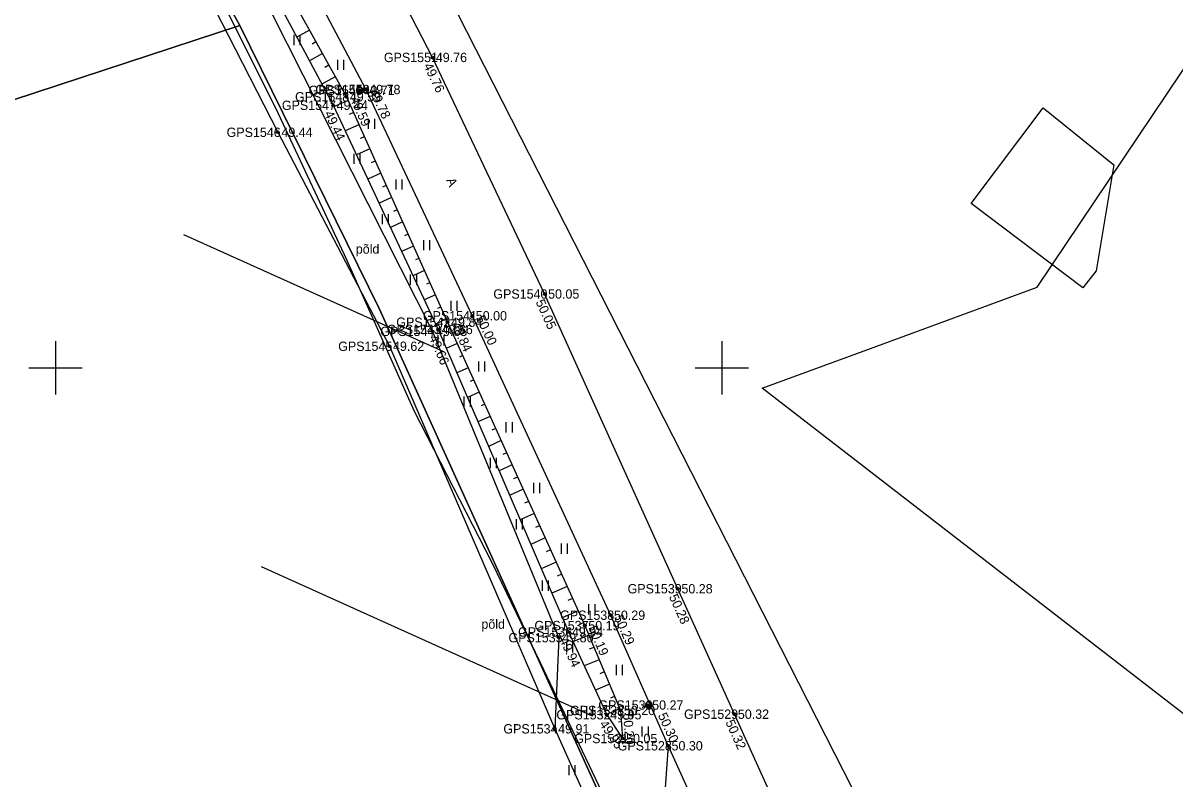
# Model space of a CAD drawing. Extents: x 551623 to 559850, y 6561220 to 6567135.
# Drawn here: x 555097.6 to 555184, y 6565419.1 to 6565475.9 of the extents above; entities that cross this region are included whole.
import ezdxf

# ---------------------------------------------------------------- set-up
doc = ezdxf.new("R2010")
doc.units = 0
for name, color, linetype in [('DTRASS', 7, 'Continuous'), ('HALJASTUS', 7, 'Continuous'), ('Hoone Kõrval- või tootmishoone', 7, 'Continuous'), ('KORGUS-EH2000', 7, 'Continuous'), ('KPKAABEL', 7, 'Continuous'), ('MOOTKORG-EH2000', 7, 'Continuous'), ('MOOTMPUNKT', 7, 'Continuous'), ('MOOTNR', 7, 'Continuous'), ('MOOTPIIR', 7, 'Continuous'), ('PIIR', 7, 'Continuous'), ('POST', 7, 'Continuous'), ('RELJEEF', 7, 'Continuous'), ('TEE', 7, 'Continuous'), ('VORK', 7, 'Continuous')]:
    doc.layers.add(name, color=color, linetype=linetype)

msp = doc.modelspace()

# ---------------------------------------------------------------- linework, layer by layer
at = {"layer": 'DTRASS'}
for p, q in [((555129.124, 6565451.195), (555109.613, 6565459.977)), ((555140.288, 6565423.851), (555115.446, 6565435.065))]:
    msp.add_line(p, q, dxfattribs=at)
at = {"layer": 'HALJASTUS'}
for p, q in [((555117.87, 6565474.968), (555117.87, 6565474.207)), ((555118.325, 6565474.968), (555118.325, 6565474.207)), ((555121.142, 6565473.102), (555121.142, 6565472.341)), ((555121.597, 6565473.102), (555121.597, 6565472.341)), ((555120.232, 6565470.562), (555120.232, 6565469.8)), ((555120.687, 6565470.562), (555120.687, 6565469.8)), ((555123.462, 6565468.676), (555123.462, 6565467.915)), ((555123.917, 6565468.676), (555123.917, 6565467.915)), ((555122.378, 6565466.046), (555122.378, 6565465.285)), ((555122.833, 6565466.046), (555122.833, 6565465.285)), ((555125.528, 6565464.123), (555125.528, 6565463.362)), ((555125.983, 6565464.123), (555125.983, 6565463.362)), ((555124.495, 6565461.517), (555124.495, 6565460.756)), ((555124.951, 6565461.517), (555124.951, 6565460.756)), ((555127.595, 6565459.57), (555127.595, 6565458.809)), ((555128.05, 6565459.57), (555128.05, 6565458.809)), ((555126.613, 6565456.987), (555126.613, 6565456.226)), ((555127.068, 6565456.987), (555127.068, 6565456.226)), ((555129.661, 6565455.017), (555129.661, 6565454.256)), ((555130.116, 6565455.017), (555130.116, 6565454.256)), ((555128.68, 6565452.435), (555128.68, 6565451.674)), ((555129.135, 6565452.435), (555129.135, 6565451.674)), ((555131.728, 6565450.464), (555131.728, 6565449.703)), ((555132.183, 6565450.464), (555132.183, 6565449.703)), ((555130.638, 6565447.835), (555130.638, 6565447.073)), ((555131.093, 6565447.835), (555131.093, 6565447.073)), ((555133.794, 6565445.911), (555133.794, 6565445.15)), ((555134.249, 6565445.911), (555134.249, 6565445.15)), ((555132.596, 6565443.234), (555132.596, 6565442.473)), ((555133.051, 6565443.234), (555133.051, 6565442.473)), ((555135.861, 6565441.358), (555135.861, 6565440.597)), ((555136.316, 6565441.358), (555136.316, 6565440.597)), ((555134.554, 6565438.633), (555134.554, 6565437.872)), ((555135.009, 6565438.633), (555135.009, 6565437.872)), ((555137.927, 6565436.805), (555137.927, 6565436.044)), ((555138.382, 6565436.805), (555138.382, 6565436.044)), ((555136.511, 6565434.032), (555136.511, 6565433.271)), ((555136.966, 6565434.032), (555136.966, 6565433.271)), ((555139.994, 6565432.252), (555139.994, 6565431.491)), ((555140.449, 6565432.252), (555140.449, 6565431.491)), ((555138.341, 6565429.384), (555138.341, 6565428.623)), ((555138.796, 6565429.384), (555138.796, 6565428.623)), ((555142.06, 6565427.699), (555142.06, 6565426.938)), ((555142.515, 6565427.699), (555142.515, 6565426.938)), ((555139.833, 6565424.612), (555139.833, 6565423.851)), ((555140.288, 6565424.612), (555140.288, 6565423.851)), ((555143.997, 6565423.092), (555143.997, 6565422.331)), ((555144.452, 6565423.092), (555144.452, 6565422.331)), ((555138.509, 6565420.191), (555138.509, 6565419.43)), ((555138.964, 6565420.191), (555138.964, 6565419.43))]:
    msp.add_line(p, q, dxfattribs=at)
msp.add_lwpolyline([(555097.578, 6565512.389), (555108.862, 6565491.146), (555128.282, 6565452.724), (555137.759, 6565429.745), (555137.448, 6565422.907)], dxfattribs=at)
at = {"layer": 'Hoone Kõrval- või tootmishoone'}
msp.add_lwpolyline([(555177.086, 6565456.002), (555168.69, 6565462.326), (555174.098, 6565469.506), (555179.407, 6565465.231), (555178.082, 6565457.271)], close=True, dxfattribs=at)
at = {"layer": 'KORGUS-EH2000'}
for centre in [(555128.269, 6565473.276), (555121.815, 6565470.323), (555123.272, 6565470.871), (555120.826, 6565469.686), (555116.679, 6565467.661), (555136.695, 6565455.531), (555131.266, 6565453.894), (555129.412, 6565453.415), (555128.698, 6565452.867), (555125.053, 6565451.606), (555146.697, 6565433.416), (555141.635, 6565431.431), (555139.708, 6565430.653), (555138.479, 6565430.174), (555141.354, 6565423.963), (555142.38, 6565424.284), (555150.933, 6565424.006), (555137.448, 6565422.907), (555145.957, 6565421.634)]:
    msp.add_circle(centre, 0.1, dxfattribs=at)
at = {"layer": 'KPKAABEL'}
msp.add_lwpolyline([(555062.108, 6565572.667), (555068.248, 6565560.982), (555073.771, 6565549.852), (555080.106, 6565537.978), (555085.958, 6565527.605), (555092.403, 6565515.607), (555098.402, 6565504.536), (555104.641, 6565492.438), (555110.839, 6565480.82), (555116.697, 6565469.072), (555121.821, 6565458.116), (555126.894, 6565446.731), (555132.737, 6565435.388), (555136.366, 6565427.872), (555142.195, 6565415.637), (555145.001, 6565409.613), (555146.957, 6565405.365), (555152.799, 6565392.474), (555157.576, 6565380.671), (555161.529, 6565371.444), (555166.139, 6565359.889), (555169.783, 6565348.422)], dxfattribs=at)
at = {"layer": 'MOOTMPUNKT'}
for centre in [(555128.269, 6565473.276), (555121.815, 6565470.323), (555122.834, 6565470.806), (555123.272, 6565470.871), (555120.826, 6565469.686), (555116.679, 6565467.661), (555136.695, 6565455.531), (555131.266, 6565453.894), (555129.412, 6565453.415), (555128.282, 6565452.724), (555128.698, 6565452.867), (555125.053, 6565451.606), (555146.697, 6565433.416), (555141.635, 6565431.431), (555139.708, 6565430.653), (555137.759, 6565429.745), (555138.479, 6565430.174), (555144.505, 6565424.692), (555141.354, 6565423.963), (555142.38, 6565424.284), (555150.933, 6565424.006), (555137.448, 6565422.907), (555142.548, 6565422.18), (555145.957, 6565421.634)]:
    msp.add_circle(centre, 0.1, dxfattribs=at)
at = {"layer": 'MOOTPIIR'}
for points in [[(555183.958, 6565348.1), (555179.78, 6565359.387), (555170.643, 6565380.205), (555162.823, 6565397.349), (555156.491, 6565411.721), (555150.933, 6565424.006), (555146.697, 6565433.416), (555136.695, 6565455.531), (555128.269, 6565473.276), (555117.193, 6565494.735), (555104.647, 6565516.948), (555091.543, 6565539.738), (555085.215, 6565551.468), (555079.648, 6565563.241), (555074.002, 6565577.71)], [(555063.202, 6565573.546), (555069.448, 6565559.262), (555074.798, 6565546.065), (555081.393, 6565533.703), (555093.795, 6565510.023), (555105.564, 6565489.366), (555116.679, 6565467.661), (555125.053, 6565451.606), (555137.448, 6565422.907), (555141.543, 6565413.808), (555142.614, 6565410.505), (555147.437, 6565403.198), (555151.936, 6565391.81), (555159.402, 6565375.941), (555168.348, 6565355.185)]]:
    msp.add_lwpolyline(points, dxfattribs=at)
at = {"layer": 'PIIR'}
for points in [[(555524.79, 6565820.16), (555464.46, 6565652.92), (555447.97, 6565611.96), (555353.12, 6565523.87), (555343.14, 6565512.46), (555302.6, 6565539.71), (555242.37, 6565583.94), (555179.42, 6565586.32), (555138.98, 6565580.6), (555121.18, 6565602.26), (555116.17, 6565610.5), (555109.96, 6565624.83), (555093.56, 6565628.47), (555079.04, 6565618.4), (555074.13, 6565607.82), (555075.34, 6565593.24), (555091.74, 6565551.94), (555171.91, 6565394.64), (555191.35, 6565341.19)], [(554759.9, 6565289.12), (554708.97, 6565534.83), (554708.61, 6565545.48), (554711.27, 6565557.85), (554755.81, 6565778.04), (554759.53, 6565776.27), (554842.52, 6565736.67), (555030.24, 6565648.23), (555043.11, 6565640.11), (555053.62, 6565632.14), (555056.61, 6565622.91), (555057.22, 6565600.73), (555060.42, 6565583.26), (555065.78, 6565566.7), (555076.76, 6565542.38), (555113.82, 6565475.68), (554946.63, 6565420.78), (554981.01, 6565316.76), (555160.07, 6565375.54), (555166.64, 6565360.5), (555172.72, 6565345.23)], [(555172.72, 6565345.23), (555166.64, 6565360.5), (555160.07, 6565375.54), (555144.16, 6565410.6), (555124.27, 6565454.45), (555113.82, 6565475.68), (555076.76, 6565542.38), (555065.78, 6565566.7), (555060.42, 6565583.26), (555057.22, 6565600.73), (555056.61, 6565622.91), (555063.43, 6565647.29), (555114.24, 6565634), (555129.77, 6565611.2), (555130.73, 6565621.32), (555138.66, 6565615.26), (555160.12, 6565598.86), (555193.24, 6565604.68)]]:
    msp.add_lwpolyline(points, dxfattribs=at)
for points in [[(555153.01, 6565448.47), (555161.15, 6565451.45), (555173.66, 6565456.03), (555207.29, 6565506.14), (555287.77, 6565518.56), (555302.6, 6565539.71), (555343.14, 6565512.46), (555319.44, 6565481.04), (555323.07, 6565461.26), (555312.9, 6565433.84), (555316.84, 6565372.52), (555318.72, 6565342.57), (555320.51, 6565314.61), (555303.13, 6565302.54), (555208.78, 6565303.3), (555205.15, 6565297.11), (555200.72, 6565310.3), (555206.9, 6565339.44), (555221.23, 6565376.06), (555216.83, 6565392.35), (555207.22, 6565406.57)], [(554981.01, 6565316.76), (554946.63, 6565420.78), (555113.82, 6565475.68), (555124.27, 6565454.45), (555144.16, 6565410.6), (555160.07, 6565375.54)]]:
    msp.add_lwpolyline(points, close=True, dxfattribs=at)
at = {"layer": 'POST'}
for p, q in [((555122.657, 6565470.629), (555123.01, 6565470.982)), ((555144.328, 6565424.516), (555144.682, 6565424.869))]:
    msp.add_line(p, q, dxfattribs=at)
for centre in [(555122.834, 6565470.806), (555144.505, 6565424.692)]:
    msp.add_circle(centre, 0.25, dxfattribs=at)
for centre, radius, start, end in [((555122.834, 6565470.806), 0.225, 224.85406, 45.03563), ((555122.834, 6565470.806), 0.2, 224.84272, 45.04698), ((555122.834, 6565470.806), 0.175, 224.82813, 45.06157), ((555122.834, 6565470.806), 0.15, 224.80867, 45.08103), ((555122.834, 6565470.806), 0.125, 224.78144, 45.10826), ((555122.834, 6565470.806), 0.1, 224.74058, 45.14911), ((555122.834, 6565470.806), 0.075, 224.67249, 45.2172), ((555122.834, 6565470.806), 0.05, 224.53632, 45.35338), ((555122.834, 6565470.806), 0.025, 224.12776, 45.76193), ((555144.505, 6565424.692), 0.225, 224.85406, 45.03563), ((555144.505, 6565424.692), 0.2, 224.84272, 45.04698), ((555144.505, 6565424.692), 0.175, 224.82813, 45.06157), ((555144.505, 6565424.692), 0.15, 224.80867, 45.08103), ((555144.505, 6565424.692), 0.125, 224.78144, 45.10826), ((555144.505, 6565424.692), 0.1, 224.74058, 45.14911), ((555144.505, 6565424.692), 0.075, 224.67249, 45.2172), ((555144.505, 6565424.692), 0.05, 224.53632, 45.35338), ((555144.505, 6565424.692), 0.025, 224.12776, 45.76193)]:
    msp.add_arc(centre, radius, start, end, dxfattribs=at)
at = {"layer": 'RELJEEF'}
for p, q in [((555119.044, 6565475.313), (555118.098, 6565474.788)), ((555119.53, 6565474.439), (555119.242, 6565474.279)), ((555120.015, 6565473.565), (555119.041, 6565473.024)), ((555120.5, 6565472.691), (555120.204, 6565472.526)), ((555120.986, 6565471.816), (555119.984, 6565471.26)), ((555121.471, 6565470.942), (555121.166, 6565470.773)), ((555121.935, 6565470.057), (555120.875, 6565469.58)), ((555122.344, 6565469.144), (555122.031, 6565469.003)), ((555122.754, 6565468.232), (555121.723, 6565467.769)), ((555123.164, 6565467.32), (555122.859, 6565467.183)), ((555123.574, 6565466.408), (555122.571, 6565465.957)), ((555123.984, 6565465.496), (555123.687, 6565465.362)), ((555124.394, 6565464.584), (555123.419, 6565464.146)), ((555124.804, 6565463.672), (555124.515, 6565463.542)), ((555125.213, 6565462.759), (555124.267, 6565462.334)), ((555125.623, 6565461.847), (555125.344, 6565461.721)), ((555126.033, 6565460.935), (555125.115, 6565460.522)), ((555126.443, 6565460.023), (555126.172, 6565459.901)), ((555126.853, 6565459.111), (555125.963, 6565458.711)), ((555127.263, 6565458.199), (555127, 6565458.081)), ((555127.673, 6565457.287), (555126.811, 6565456.899)), ((555128.083, 6565456.374), (555127.828, 6565456.26)), ((555128.492, 6565455.462), (555127.659, 6565455.088)), ((555128.902, 6565454.55), (555128.656, 6565454.44)), ((555129.312, 6565453.638), (555128.507, 6565453.276)), ((555129.724, 6565452.727), (555129.481, 6565452.617)), ((555130.136, 6565451.815), (555129.312, 6565451.443)), ((555130.548, 6565450.904), (555130.296, 6565450.79)), ((555130.96, 6565449.993), (555130.104, 6565449.606)), ((555131.372, 6565449.082), (555131.11, 6565448.964)), ((555131.784, 6565448.171), (555130.895, 6565447.769)), ((555132.196, 6565447.26), (555131.925, 6565447.137)), ((555132.609, 6565446.349), (555131.687, 6565445.932)), ((555133.021, 6565445.438), (555132.739, 6565445.31)), ((555133.433, 6565444.526), (555132.479, 6565444.095)), ((555133.845, 6565443.615), (555133.554, 6565443.484)), ((555134.257, 6565442.704), (555133.271, 6565442.258)), ((555134.669, 6565441.793), (555134.368, 6565441.657)), ((555135.081, 6565440.882), (555134.063, 6565440.421)), ((555135.493, 6565439.971), (555135.183, 6565439.83)), ((555135.906, 6565439.06), (555134.854, 6565438.584)), ((555136.318, 6565438.148), (555135.997, 6565438.004)), ((555136.73, 6565437.237), (555135.646, 6565436.747)), ((555137.142, 6565436.326), (555136.812, 6565436.177)), ((555137.554, 6565435.415), (555136.438, 6565434.91)), ((555137.966, 6565434.504), (555137.626, 6565434.35)), ((555138.378, 6565433.593), (555137.23, 6565433.073)), ((555138.79, 6565432.682), (555138.441, 6565432.524)), ((555139.202, 6565431.771), (555138.021, 6565431.236)), ((555139.615, 6565430.859), (555139.255, 6565430.697)), ((555140.007, 6565429.94), (555138.819, 6565429.441)), ((555140.394, 6565429.018), (555140.047, 6565428.872)), ((555140.781, 6565428.095), (555139.659, 6565427.625)), ((555141.168, 6565427.173), (555140.841, 6565427.036)), ((555141.554, 6565426.251), (555140.5, 6565425.809)), ((555141.941, 6565425.329), (555141.635, 6565425.2)), ((555142.328, 6565424.407), (555141.34, 6565423.993)), ((555142.449, 6565423.42), (555142.24, 6565423.403)), ((555142.528, 6565422.423), (555142.392, 6565422.412))]:
    msp.add_line(p, q, dxfattribs=at)
for points in [[(555061.195, 6565603.857), (555063.017, 6565596.511), (555064.375, 6565585.09), (555067.439, 6565575.666), (555073.66, 6565560.25), (555078.569, 6565547.982), (555085.069, 6565536.269), (555098.285, 6565513.031), (555109.976, 6565491.648), (555121.815, 6565470.323), (555129.412, 6565453.415), (555139.708, 6565430.653), (555142.38, 6565424.284), (555142.548, 6565422.18)], [(555061.195, 6565603.857), (555061.852, 6565596.368), (555062.867, 6565584.513), (555066.182, 6565575.081), (555072.102, 6565560.271), (555077.804, 6565547.739), (555084.384, 6565535.83), (555097.578, 6565512.389), (555109.285, 6565491.27), (555120.826, 6565469.686), (555128.698, 6565452.867), (555138.479, 6565430.174), (555141.354, 6565423.963), (555142.548, 6565422.18)]]:
    msp.add_lwpolyline(points, dxfattribs=at)
at = {"layer": 'TEE'}
for points in [[(555183.958, 6565348.1), (555179.78, 6565359.387), (555170.643, 6565380.205), (555162.823, 6565397.349), (555156.491, 6565411.721), (555150.933, 6565424.006), (555146.697, 6565433.416), (555136.695, 6565455.531), (555128.269, 6565473.276), (555117.193, 6565494.735), (555104.647, 6565516.948), (555091.543, 6565539.738), (555085.215, 6565551.468), (555079.648, 6565563.241), (555074.002, 6565577.71), (555071.343, 6565586.858), (555069.389, 6565597.535), (555068.634, 6565604.431)], [(555063.038, 6565604.031), (555063.892, 6565596.591), (555066.154, 6565585.551), (555068.837, 6565576.18), (555074.683, 6565560.943), (555080.389, 6565548.865), (555086.718, 6565537.194), (555099.86, 6565513.945), (555112.002, 6565492.197), (555123.272, 6565470.871), (555131.266, 6565453.894), (555141.635, 6565431.431), (555145.957, 6565421.634), (555151.76, 6565408.809), (555158.151, 6565395.066), (555165.93, 6565378.047), (555174.733, 6565357.312)], [(555145.957, 6565421.634), (555145.745, 6565418.501), (555144.275, 6565415.829), (555141.543, 6565413.808)]]:
    msp.add_lwpolyline(points, dxfattribs=at)
at = {"layer": 'VORK'}
for p, q in [((555100, 6565452), (555100, 6565448)), ((555150, 6565452), (555150, 6565448)), ((555098, 6565450), (555102, 6565450)), ((555148, 6565450), (555152, 6565450))]:
    msp.add_line(p, q, dxfattribs=at)

# ---------------------------------------------------------------- texts
at = {"layer": 'HALJASTUS'}
for p in [(555122.523, 6565458.555), (555131.947, 6565430.414)]:
    msp.add_text('põld', height=0.7, rotation=359.95437, dxfattribs=at).set_placement(p)
at = {"layer": 'KORGUS-EH2000'}
for s, rotation, p in [(' 49.76', 295.3996, (555127.478, 6565472.9)), (' 49.78', 295.21336, (555123.43, 6565470.946)), (' 49.59', 294.19671, (555121.974, 6565470.395)), (' 49.44', 295.08351, (555120.033, 6565469.315)), (' 50.05', 294.33752, (555135.897, 6565455.17)), (' 50.00', 294.77841, (555131.425, 6565453.967)), (' 49.84', 294.33793, (555129.572, 6565453.488)), (' 49.66', 293.31751, (555127.895, 6565452.52)), (' 50.28', 294.23364, (555145.899, 6565433.057)), (' 50.29', 293.80521, (555141.795, 6565431.502)), (' 50.19', 292.75732, (555139.869, 6565430.72)), (' 49.94', 294.83618, (555137.685, 6565429.807)), (' 50.20', 274.56071, (555142.554, 6565424.298)), (' 50.30', 294.34731, (555145.072, 6565424.161)), (' 49.95', 303.79893, (555140.627, 6565423.477)), (' 50.32', 294.34506, (555150.136, 6565423.645))]:
    msp.add_text(s, height=0.7, rotation=rotation, dxfattribs=at).set_placement(p)
for s, p in [(' 49.44', (555116.679, 6565467.311)), (' 49.62', (555125.053, 6565451.257)), (' 49.91', (555137.448, 6565422.557))]:
    msp.add_text(s, height=0.7, dxfattribs=at).set_placement(p)
at = {"layer": 'MOOTKORG-EH2000'}
for s, p in [(' 49.76', (555128.269, 6565472.926)), (' 49.78', (555123.272, 6565470.521)), (' 49.59', (555121.815, 6565469.973)), (' 49.71', (555122.834, 6565470.456)), (' 49.44', (555120.826, 6565469.336)), (' 49.44', (555116.679, 6565467.311)), (' 50.05', (555136.695, 6565455.181)), (' 50.00', (555131.266, 6565453.544)), (' 49.65', (555128.282, 6565452.374)), (' 49.66', (555128.698, 6565452.517)), (' 49.84', (555129.412, 6565453.065)), (' 49.62', (555125.053, 6565451.257)), (' 50.28', (555146.697, 6565433.066)), (' 50.29', (555141.635, 6565431.081)), (' 50.19', (555139.708, 6565430.303)), (' 49.86', (555137.759, 6565429.395)), (' 49.94', (555138.479, 6565429.824)), (' 50.20', (555142.38, 6565423.934)), (' 50.27', (555144.505, 6565424.342)), (' 49.95', (555141.354, 6565423.613)), (' 50.32', (555150.933, 6565423.656)), (' 49.91', (555137.448, 6565422.557)), (' 50.05', (555142.548, 6565421.83)), (' 50.30', (555145.957, 6565421.284))]:
    msp.add_text(s, height=0.7, dxfattribs=at).set_placement(p)
at = {"layer": 'MOOTNR'}
for s, p in [('GPS1551 ', (555124.629, 6565472.926)), ('GPS1550 ', (555119.492, 6565470.521)), ('GPS1548 ', (555117.965, 6565469.973)), ('GPS1549 ', (555118.984, 6565470.456)), ('GPS1547 ', (555116.976, 6565469.336)), ('GPS1546 ', (555112.829, 6565467.311)), ('GPS1540 ', (555132.845, 6565455.181)), ('GPS1541 ', (555127.556, 6565453.544)), ('GPS1544 ', (555124.362, 6565452.374)), ('GPS1543 ', (555124.848, 6565452.517)), ('GPS1542 ', (555125.562, 6565453.065)), ('GPS1545 ', (555121.203, 6565451.257)), ('GPS1539 ', (555142.918, 6565433.066)), ('GPS1538 ', (555137.855, 6565431.081)), ('GPS1537 ', (555135.928, 6565430.303)), ('GPS1535 ', (555133.979, 6565429.395)), ('GPS1536 ', (555134.7, 6565429.824)), ('GPS1533 ', (555138.6, 6565423.934)), ('GPS1530 ', (555140.725, 6565424.342)), ('GPS1532 ', (555137.574, 6565423.613)), ('GPS1529 ', (555147.153, 6565423.656)), ('GPS1534 ', (555133.598, 6565422.557)), ('GPS1531 ', (555138.908, 6565421.83)), ('GPS1528 ', (555142.177, 6565421.284))]:
    msp.add_text(s, height=0.7, dxfattribs=at).set_placement(p)
at = {"layer": 'TEE'}
msp.add_text('A', height=0.7, rotation=292.79132, dxfattribs=at).set_placement((555129.303, 6565464.075))

doc.saveas('drawing.dxf')
